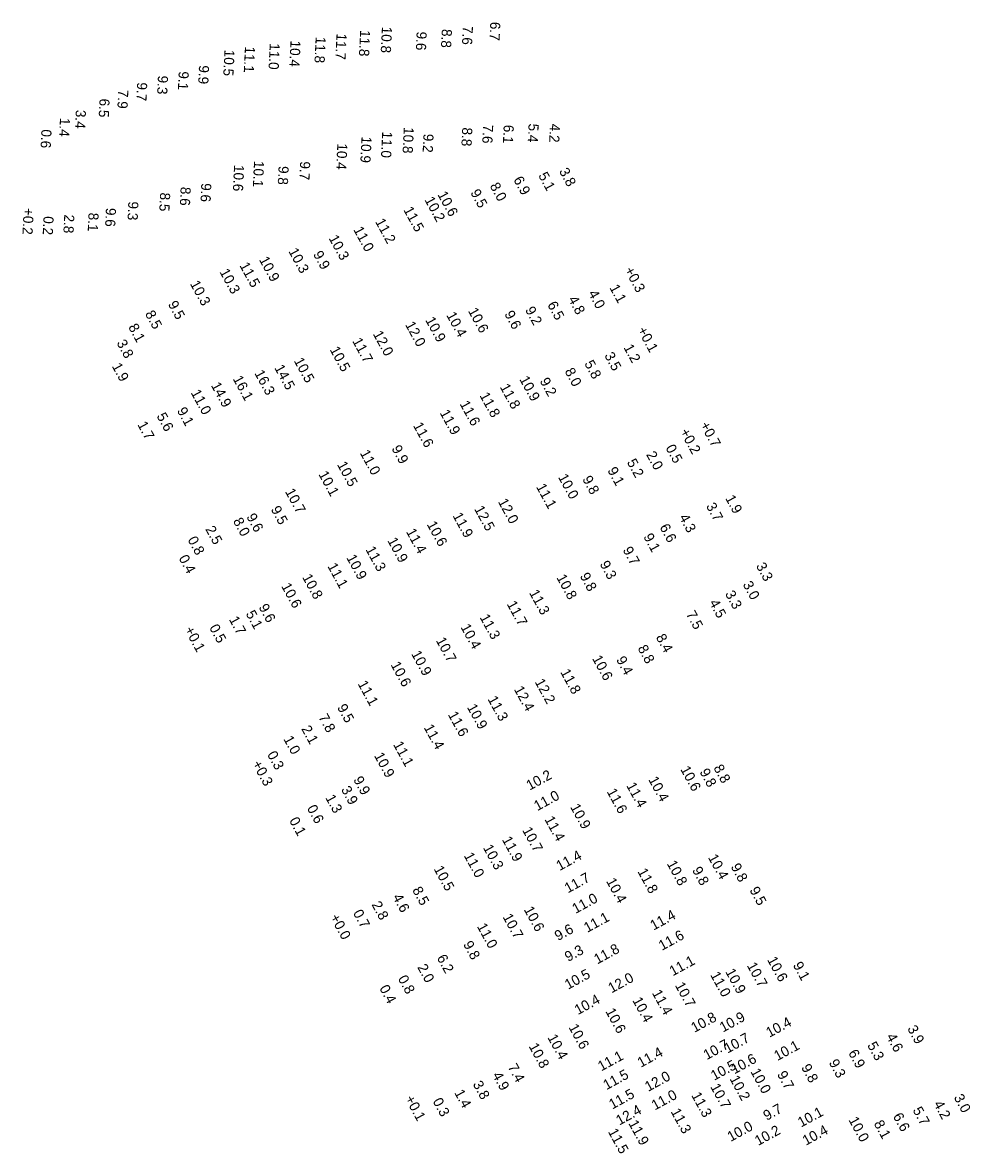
# Model space of a CAD drawing. Extents: x 815385 to 820851, y 582449 to 604245.
# Drawn here: x 817527 to 817995, y 600781 to 601335 of the extents above; entities that cross this region are included whole.
import ezdxf

# ---------------------------------------------------------------- set-up
doc = ezdxf.new("R2010")
doc.units = 0
doc.layers.add('V-TOPO-SOUN-022409', color=7, linetype='Continuous')
doc.layers.add('V-TOPO-SOUN-EXCSS', color=7, linetype='Continuous')

msp = doc.modelspace()

# ---------------------------------------------------------------- texts
at = {"layer": 'V-TOPO-SOUN-022409'}
for s, rotation, p in [('10.8 ', 267.255, (817704.47, 601333.17)), ('8.8', 267.255, (817734.02, 601332.01)), ('7.6', 267.255, (817744.38, 601333.49)), ('6.7', 267.255, (817757.92, 601335.54)), ('10.4 ', 267.255, (817659.37, 601326.33)), ('11.8 ', 267.255, (817671.78, 601328.21)), ('11.7 ', 267.255, (817682.08, 601329.84)), ('11.8 ', 267.255, (817693.72, 601331.51)), ('9.6', 267.255, (817721.6, 601330.75)), ('10.5 ', 267.255, (817626.79, 601321.81)), ('11.1 ', 267.255, (817636.9, 601323.45)), ('11.0 ', 267.255, (817649.12, 601325.01)), ('9.1', 267.255, (817604.22, 601311.15)), ('9.9', 267.255, (817614.24, 601314.12)), ('9.7', 267.255, (817583.71, 601305.69)), ('9.3', 267.255, (817593.98, 601309.05)), ('7.9', 267.255, (817574.39, 601302)), ('6.5', 267.255, (817565.15, 601297.69)), ('1.4', 267.255, (817545.64, 601288.16)), ('3.4', 267.255, (817553.46, 601292.13)), ('0.6', 267.255, (817536.49, 601282.51)), ('10.8 ', 267.255, (817715.24, 601283.63)), ('8.8', 267.255, (817744.09, 601283.45)), ('7.6', 267.255, (817754.37, 601284.83)), ('6.1', 267.255, (817764.55, 601284.76)), ('5.4', 267.255, (817776.81, 601285.36)), ('4.2', 267.255, (817787.36, 601285.32)), ('10.9 ', 267.255, (817694.41, 601278.99)), ('11.0 ', 267.255, (817704.6, 601281.44)), ('9.2', 267.255, (817724.96, 601280.34)), ('10.4 ', 267.255, (817682.47, 601275.62)), ('10.1 ', 267.255, (817641.38, 601266.97)), ('9.7', 267.255, (817664.12, 601266.73)), ('10.6 ', 267.255, (817631.53, 601264.96)), ('9.8', 267.255, (817653.5, 601264.44)), ('6.9', 298.553, (817769.15, 601257.63)), ('5.1', 298.553, (817781.43, 601259.7)), ('3.8', 298.553, (817791.68, 601261.82)), ('8.6', 267.255, (817605.18, 601254.15)), ('9.6', 267.255, (817615.36, 601255.98)), ('8.0', 298.553, (817757.49, 601254.55)), ('8.5', 267.255, (817595.04, 601251.33)), ('10.2 ', 298.553, (817725.32, 601247.68)), ('10.6 ', 298.553, (817731.69, 601250.33)), ('9.5', 298.553, (817747.95, 601251.28)), ('+0.2 ', 267.255, (817527.73, 601243.76)), ('9.6', 267.255, (817568.32, 601243.77)), ('9.3', 267.255, (817579.37, 601246.95)), ('11.5 ', 298.553, (817714.9, 601242.75)), ('0.2', 267.255, (817537.53, 601239.68)), ('2.8', 267.255, (817547.75, 601240.53)), ('8.1', 267.255, (817559.74, 601241.41)), ('11.2 ', 298.553, (817700.97, 601236.93)), ('11.0 ', 298.553, (817690.23, 601232.95)), ('10.3 ', 298.553, (817678.02, 601228.76)), ('10.3 ', 298.553, (817658.18, 601222.33)), ('9.9', 298.553, (817670.34, 601220.88)), ('11.5 ', 298.553, (817634.03, 601215.32)), ('10.9 ', 298.553, (817643.69, 601218.15)), ('10.3 ', 298.553, (817624.2, 601212.14)), ('+0.3 ', 298.553, (817823.93, 601213.01)), ('10.3 ', 298.553, (817609.6, 601206.29)), ('1.1', 298.553, (817816.55, 601204.36)), ('4.8', 298.553, (817796.16, 601198.67)), ('4.0', 298.553, (817806.06, 601201.54)), ('8.5', 298.553, (817587.43, 601191.49)), ('9.5', 298.553, (817598.74, 601196.24)), ('10.6 ', 298.553, (817746.79, 601192.88)), ('9.6', 298.553, (817764.7, 601191.4)), ('9.2', 298.553, (817774.94, 601193.42)), ('6.5', 298.553, (817785.9, 601195.96)), ('12.0 ', 298.553, (817715.76, 601186.12)), ('10.9 ', 298.553, (817725.69, 601188.36)), ('10.4 ', 298.553, (817736.05, 601190.82)), ('8.1', 298.553, (817579.15, 601184.96)), ('12.0 ', 298.553, (817699.86, 601181.51)), ('+0.1 ', 298.553, (817830.31, 601183.46)), ('3.8', 298.553, (817573.4, 601177.09)), ('11.7 ', 298.553, (817689.67, 601178.04)), ('1.2', 298.553, (817823.49, 601174.87)), ('10.5 ', 298.553, (817678.57, 601173.77)), ('3.5', 298.553, (817814.02, 601170.92)), ('1.9', 298.553, (817571.08, 601165.63)), ('14.5 ', 298.553, (817651.23, 601164.82)), ('10.5 ', 298.553, (817660.85, 601168.29)), ('8.0', 298.553, (817794.43, 601163.15)), ('5.8', 298.553, (817804.16, 601166.92)), ('16.1 ', 298.553, (817630.73, 601159.41)), ('16.3 ', 298.553, (817641.37, 601162.19)), ('10.9 ', 298.553, (817772.11, 601159.2)), ('9.2', 298.553, (817782.14, 601158.32)), ('11.0 ', 298.553, (817610.01, 601152.53)), ('14.9 ', 298.553, (817619.96, 601156.15)), ('11.8 ', 298.553, (817762.49, 601155.36)), ('11.6 ', 298.553, (817742.65, 601147.03)), ('11.8 ', 298.553, (817752.47, 601151.17)), ('5.6', 298.553, (817593.14, 601141.03)), ('9.1', 298.553, (817603.19, 601143.73)), ('11.9 ', 298.553, (817732.84, 601142.6)), ('1.7', 298.553, (817583.67, 601136.83)), ('11.6 ', 298.553, (817719.67, 601136.36)), ('+0.7 ', 298.553, (817861.23, 601136.62)), ('+0.2 ', 298.553, (817851.3, 601133.28)), ('9.9', 298.553, (817709.04, 601125.04)), ('0.5', 298.553, (817844.22, 601125.33)), ('11.0 ', 298.553, (817693.43, 601122.78)), ('2.0', 298.553, (817834.66, 601122.03)), ('10.5 ', 298.553, (817682.17, 601117.07)), ('9.1', 298.553, (817815.55, 601114.26)), ('5.2', 298.553, (817825.13, 601118.28)), ('10.1 ', 298.553, (817672.99, 601112.34)), ('10.0 ', 298.553, (817791.2, 601110.91)), ('9.8', 298.553, (817803.15, 601109.95)), ('10.7 ', 298.553, (817656.51, 601103.75)), ('11.1 ', 298.553, (817780.36, 601106.13)), ('12.0 ', 298.553, (817761.54, 601098.78)), ('3.7', 298.553, (817864.19, 601096.66)), ('1.9', 298.553, (817873.67, 601100.49)), ('9.6', 298.553, (817637.44, 601091.36)), ('9.5', 298.553, (817649.48, 601095.05)), ('11.9 ', 298.553, (817739.19, 601091.86)), ('12.5 ', 298.553, (817749.81, 601095.22)), ('8.0', 298.553, (817630.84, 601089.26)), ('10.6 ', 298.553, (817726.43, 601087.6)), ('6.6', 298.553, (817841.26, 601086.23)), ('4.3', 298.553, (817850.89, 601091.12)), ('2.5', 298.553, (817617.19, 601085.24)), ('11.4 ', 298.553, (817716.19, 601084)), ('9.1', 298.553, (817833.28, 601081.52)), ('0.8', 298.553, (817608.43, 601080.04)), ('11.3 ', 298.553, (817696.2, 601075.24)), ('10.9 ', 298.553, (817707.01, 601079.58)), ('9.7', 298.553, (817823.07, 601074.99)), ('0.4', 298.553, (817604.04, 601070.91)), ('10.9 ', 298.553, (817686.76, 601071.16)), ('11.1 ', 298.553, (817677.43, 601066.97)), ('9.3', 298.553, (817811.74, 601068.03)), ('3.3', 298.553, (817888.83, 601067.13)), ('10.8 ', 298.553, (817664.99, 601061.54)), ('10.8 ', 298.553, (817790.4, 601061.37)), ('9.8', 298.553, (817801.92, 601062.15)), ('3.0', 298.553, (817882.28, 601057.99)), ('10.6 ', 298.553, (817654.63, 601057.12)), ('11.3 ', 298.553, (817776.93, 601053.84)), ('3.3', 298.553, (817873.57, 601053.34)), ('11.7 ', 298.553, (817765.9, 601048.29)), ('4.5', 298.553, (817865.73, 601048.97)), ('5.1', 298.553, (817637.12, 601043.54)), ('9.6', 298.553, (817643.47, 601046.76)), ('11.3 ', 298.553, (817752.54, 601041.74)), ('7.5', 298.553, (817854.31, 601043.36)), ('0.5', 298.553, (817619.12, 601036.66)), ('1.7', 298.553, (817628.85, 601040.69)), ('10.4 ', 298.553, (817743.1, 601036.92)), ('+0.1 ', 298.553, (817606.88, 601035.67)), ('8.4', 298.553, (817839.44, 601031.92)), ('10.7 ', 298.553, (817730.91, 601030.35)), ('8.8', 298.553, (817830.43, 601026.49)), ('10.9 ', 298.553, (817718.74, 601023.77)), ('10.6 ', 298.553, (817808.01, 601021.43)), ('9.4', 298.553, (817819.84, 601020.9)), ('10.6 ', 298.553, (817708.62, 601018.34)), ('11.8 ', 298.553, (817792.31, 601014.7)), ('11.1 ', 298.553, (817692.36, 601008.96)), ('12.2 ', 298.553, (817779.71, 601009.89)), ('12.4 ', 298.553, (817769.42, 601006.27)), ('9.5', 298.553, (817682.2, 600997.33)), ('10.9 ', 298.553, (817746.25, 600997.42)), ('11.3 ', 298.553, (817756.45, 601001.39)), ('7.8', 298.553, (817673, 600992.5)), ('11.6 ', 298.553, (817736.87, 600993.74)), ('2.1', 298.553, (817664.53, 600986.77)), ('11.4 ', 298.553, (817724.94, 600987.41)), ('1.0', 298.553, (817655.72, 600981.71)), ('11.1 ', 298.553, (817709.86, 600978.99)), ('0.3', 298.553, (817647.67, 600974.1)), ('10.9 ', 298.553, (817700.43, 600973.51)), ('+0.3 ', 298.553, (817640.29, 600969.54)), ('10.2 ', 28.553, (817777.33, 600956.21)), ('10.6 ', 298.553, (817851.51, 600966.81)), ('9.8', 298.553, (817860.99, 600965.55)), ('8.8', 298.553, (817867.86, 600967.51)), ('9.9', 298.553, (817690.18, 600961.68)), ('11.4 ', 298.553, (817824.85, 600958.76)), ('10.4 ', 298.553, (817835.74, 600961.68)), ('3.9', 298.553, (817684.12, 600956.88)), ('11.0 ', 28.553, (817781.1, 600946.07)), ('11.6 ', 298.553, (817815.22, 600955.78)), ('0.6', 298.553, (817667.3, 600947.58)), ('1.3', 298.553, (817676.41, 600952.73)), ('10.9 ', 298.553, (817797.18, 600948.18)), ('11.4 ', 298.553, (817784.51, 600942.12)), ('0.1', 298.553, (817658.55, 600941.52)), ('10.7 ', 298.553, (817773.53, 600936.75)), ('11.9 ', 298.553, (817763.53, 600932.09)), ('10.3 ', 298.553, (817754.19, 600928.08)), ('11.4 ', 28.553, (817792.09, 600916.53)), ('11.0 ', 298.553, (817744.71, 600924.2)), ('10.8 ', 298.553, (817844.85, 600920.25)), ('10.4 ', 298.553, (817865.15, 600923.31)), ('10.5 ', 298.553, (817729.87, 600917.64)), ('11.7 ', 28.553, (817796.19, 600905.52)), ('11.8 ', 298.553, (817830.38, 600916.37)), ('9.8', 298.553, (817857.32, 600917.09)), ('9.8', 298.553, (817876.37, 600918.75)), ('10.4 ', 298.553, (817814.92, 600911.6)), ('8.5', 298.553, (817719.25, 600907.24)), ('11.0 ', 28.553, (817799.96, 600895.38)), ('9.5', 298.553, (817885.64, 600907.22)), ('2.8', 298.553, (817699.2, 600900.05)), ('4.6', 298.553, (817709.57, 600903.75)), ('10.6 ', 298.553, (817774.31, 600897.59)), ('+0.0 ', 298.553, (817678.7, 600893.79)), ('0.7', 298.553, (817690.01, 600895.92)), ('10.7 ', 298.553, (817763.87, 600893.97)), ('11.1 ', 28.553, (817805.73, 600886.04)), ('11.4 ', 28.553, (817838.45, 600887.15)), ('11.0 ', 298.553, (817751.19, 600889.28)), ('9.6', 28.553, (817791.31, 600881.97)), ('11.6 ', 28.553, (817842.61, 600877.19)), ('9.8', 298.553, (817744.36, 600880.48)), ('9.3', 28.553, (817796.29, 600871.66)), ('11.8 ', 28.553, (817810.71, 600870.46)), ('6.2', 298.553, (817731.38, 600873.79)), ('11.1 ', 28.553, (817847.92, 600864.61)), ('10.7 ', 298.553, (817884.33, 600870)), ('10.6 ', 298.553, (817894.34, 600872.83)), ('9.1', 298.553, (817907.03, 600870.2)), ('2.0', 298.553, (817721.77, 600869.12)), ('10.5 ', 28.553, (817796.29, 600857.97)), ('12.0 ', 28.553, (817817.72, 600856.19)), ('11.0 ', 298.553, (817866.26, 600865.36)), ('10.9 ', 298.553, (817873.72, 600866.92)), ('0.4', 298.553, (817703.02, 600858.77)), ('0.8', 298.553, (817712.17, 600863.53)), ('10.7 ', 298.553, (817848.85, 600860.21)), ('10.4 ', 28.553, (817801.13, 600845.47)), ('11.4 ', 298.553, (817837.53, 600856.45)), ('10.4 ', 298.553, (817827.85, 600852.82)), ('10.6 ', 298.553, (817814.56, 600847.38)), ('10.8 ', 28.553, (817858.6, 600836.71)), ('10.9 ', 28.553, (817872.68, 600836.87)), ('10.4 ', 28.553, (817895.59, 600834.3)), ('10.6 ', 298.553, (817796.38, 600839.56)), ('3.9', 298.553, (817963.48, 600838.86)), ('10.4 ', 298.553, (817785.95, 600834.51)), ('10.7 ', 28.553, (817864.68, 600823.26)), ('10.1 ', 28.553, (817899.52, 600822.79)), ('5.3', 298.553, (817943.7, 600830.7)), ('4.6', 298.553, (817953.09, 600834.88)), ('10.8 ', 298.553, (817776.71, 600830.15)), ('11.1 ', 28.553, (817812.62, 600817.67)), ('11.4 ', 28.553, (817832.15, 600819.49)), ('6.9', 298.553, (817934.35, 600826.91)), ('7.4', 298.553, (817766.38, 600819.94)), ('10.5 ', 28.553, (817868.35, 600813.07)), ('9.8', 298.553, (817911.12, 600819.76)), ('9.3', 298.553, (817924.75, 600822.12)), ('4.9', 298.553, (817758.79, 600815.91)), ('11.5 ', 28.553, (817815.23, 600808.44)), ('12.0 ', 28.553, (817835.82, 600807.61)), ('10.0 ', 298.553, (817886.11, 600817.67)), ('9.7', 298.553, (817899.22, 600816.35)), ('3.8', 298.553, (817749.12, 600811.5)), ('10.7 ', 298.553, (817866.3, 600810.17)), ('10.2 ', 298.553, (817875.8, 600814.15)), ('+0.1 ', 298.553, (817715.63, 600804.35)), ('1.4', 298.553, (817740.01, 600807.26)), ('11.5 ', 28.553, (817818.09, 600798.89)), ('11.0 ', 28.553, (817839.08, 600798.43)), ('11.3 ', 298.553, (817856.94, 600805.96)), ('3.0', 298.553, (817986.41, 600804.95)), ('0.3', 298.553, (817729.33, 600803.04)), ('12.4 ', 28.553, (817821.58, 600791)), ('11.3 ', 298.553, (817846.76, 600797.93)), ('9.7', 28.553, (817894.24, 600793.29)), ('10.1 ', 28.553, (817911.23, 600790)), ('5.7', 298.553, (817966.11, 600798.65)), ('4.2', 298.553, (817976.44, 600801.74)), ('10.0 ', 298.553, (817934.5, 600793.81)), ('8.1', 298.553, (817946.95, 600792.05)), ('6.6', 298.553, (817956.36, 600795.67)), ('11.5 ', 298.553, (817815.83, 600788.02)), ('11.9 ', 298.553, (817825.89, 600792.15)), ('10.0 ', 28.553, (817876.51, 600782.92)), ('10.2 ', 28.553, (817890.04, 600780.92)), ('10.4 ', 28.553, (817913.6, 600781.04))]:
    msp.add_text(s, height=5, rotation=rotation, dxfattribs=at).set_placement(p)
at = {"layer": 'V-TOPO-SOUN-EXCSS'}
for s, p in [('10.7 ', (817874.94, 600826.48)), ('10.6 ', (817878.31, 600816.22))]:
    msp.add_text(s, height=5, rotation=28.553, dxfattribs=at).set_placement(p)

doc.saveas('drawing.dxf')
